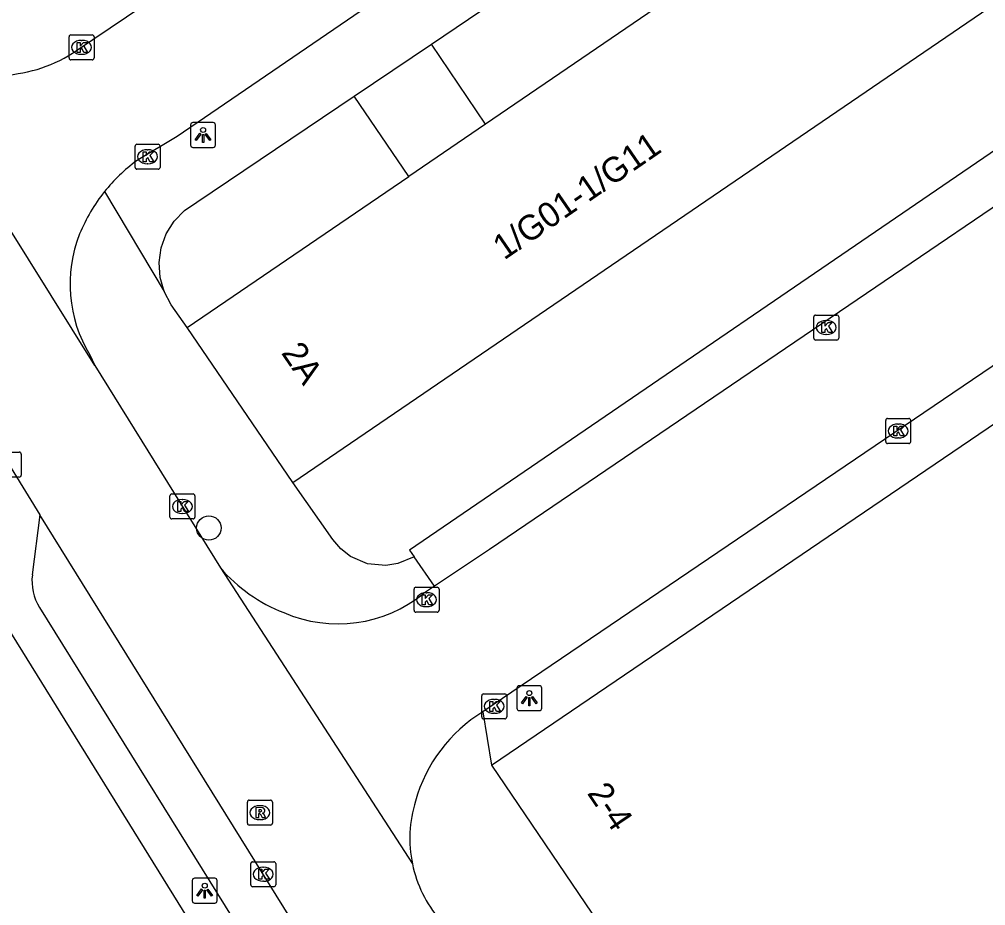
# Model space of a CAD drawing. Extents: x 160037 to 160839, y 385326 to 386441.
# Drawn here: x 160246.58 to 160285.29, y 386006.17 to 386041.67 of the extents above; entities that cross this region are included whole.
import ezdxf

# ---------------------------------------------------------------- set-up
doc = ezdxf.new("R2010")
doc.units = 0
for name, color, linetype in [('IMGEO_Boom', 7, 'Continuous'), ('IMGEO_Groenvoorziening', 7, 'Continuous'), ('IMGEO_Kolk', 7, 'Continuous'), ('IMGEO_Lichtpunt', 7, 'Continuous'), ('IMGEO_Pand', 7, 'Continuous'), ('IMGEO_Pand_nummerreeks', 7, 'Continuous'), ('IMGEO_Rijbaan_lokaal_open', 7, 'Continuous'), ('IMGEO_Rioolput', 7, 'Continuous'), ('IMGEO_Voetpad_open', 7, 'Continuous')]:
    doc.layers.add(name, color=color, linetype=linetype)

msp = doc.modelspace()

# ---------------------------------------------------------------- linework, layer by layer
at = {"layer": 'IMGEO_Boom'}
msp.add_circle((160254.174, 386021.293), 0.489, dxfattribs=at)
at = {"layer": 'IMGEO_Groenvoorziening'}
msp.add_lwpolyline([(160265.251, 386037.468), (160263.091, 386040.677)], dxfattribs=at)
at = {"layer": 'IMGEO_Kolk'}
for p, q in [((160248.573, 386040.118), (160248.573, 386040.97)), ((160248.648, 386041.044), (160249.5, 386041.044)), ((160249.061, 386040.824), (160249.086, 386040.824)), ((160249.574, 386040.97), (160249.574, 386040.118)), ((160249.5, 386040.044), (160248.648, 386040.044)), ((160249.084, 386040.264), (160249.059, 386040.264)), ((160251.22, 386035.738), (160251.22, 386036.59)), ((160251.295, 386036.664), (160252.147, 386036.664)), ((160252.221, 386036.59), (160252.221, 386035.738)), ((160251.708, 386036.444), (160251.733, 386036.444)), ((160251.731, 386035.884), (160251.706, 386035.884)), ((160252.147, 386035.664), (160251.295, 386035.664)), ((160278.408, 386028.896), (160278.408, 386029.748)), ((160278.483, 386029.822), (160279.335, 386029.822)), ((160278.896, 386029.602), (160278.921, 386029.602)), ((160279.409, 386029.748), (160279.409, 386028.896)), ((160279.335, 386028.822), (160278.483, 386028.822)), ((160278.919, 386029.042), (160278.894, 386029.042)), ((160281.363, 386025.678), (160282.215, 386025.678)), ((160281.288, 386024.752), (160281.288, 386025.604)), ((160281.776, 386025.458), (160281.801, 386025.458)), ((160282.289, 386025.604), (160282.289, 386024.752)), ((160281.799, 386024.898), (160281.774, 386024.898)), ((160282.215, 386024.678), (160281.363, 386024.678)), ((160245.729, 386024.33), (160246.581, 386024.33)), ((160246.655, 386024.256), (160246.655, 386023.404)), ((160246.581, 386023.33), (160245.729, 386023.33)), ((160252.612, 386021.73), (160252.612, 386022.582)), ((160252.687, 386022.656), (160253.539, 386022.656)), ((160253.613, 386022.582), (160253.613, 386021.73)), ((160253.1, 386022.436), (160253.125, 386022.436)), ((160253.123, 386021.876), (160253.098, 386021.876)), ((160253.539, 386021.656), (160252.687, 386021.656)), ((160262.393, 386017.996), (160262.393, 386018.848)), ((160262.468, 386018.922), (160263.32, 386018.922)), ((160262.881, 386018.702), (160262.906, 386018.702)), ((160263.394, 386018.848), (160263.394, 386017.996)), ((160263.32, 386017.922), (160262.468, 386017.922)), ((160262.904, 386018.142), (160262.879, 386018.142)), ((160265.106, 386013.724), (160265.106, 386014.576)), ((160265.181, 386014.65), (160266.033, 386014.65)), ((160265.594, 386014.43), (160265.619, 386014.43)), ((160266.107, 386014.576), (160266.107, 386013.724)), ((160266.033, 386013.65), (160265.181, 386013.65)), ((160265.617, 386013.87), (160265.592, 386013.87)), ((160255.853, 386006.998), (160255.853, 386007.85)), ((160255.928, 386007.924), (160256.78, 386007.924)), ((160256.854, 386007.85), (160256.854, 386006.998)), ((160256.341, 386007.704), (160256.366, 386007.704)), ((160256.364, 386007.144), (160256.339, 386007.144)), ((160256.78, 386006.924), (160255.928, 386006.924))]:
    msp.add_line(p, q, dxfattribs=at)
for points in [[(160248.573, 386040.118), (160248.573, 386040.97)], [(160248.648, 386041.044), (160249.5, 386041.044)], [(160248.894, 386040.744), (160249.017, 386040.744), (160249.017, 386040.593), (160249.147, 386040.744), (160249.311, 386040.744), (160249.165, 386040.593), (160249.318, 386040.344), (160249.166, 386040.344), (160249.081, 386040.508), (160249.017, 386040.441), (160249.017, 386040.344), (160248.894, 386040.344), (160248.894, 386040.744)], [(160249.574, 386040.97), (160249.574, 386040.118)], [(160249.5, 386040.044), (160248.648, 386040.044)], [(160251.22, 386035.738), (160251.22, 386036.59)], [(160251.295, 386036.664), (160252.147, 386036.664)], [(160252.221, 386036.59), (160252.221, 386035.738)], [(160251.541, 386036.364), (160251.664, 386036.364), (160251.664, 386036.213), (160251.794, 386036.364), (160251.958, 386036.364), (160251.812, 386036.213), (160251.965, 386035.964), (160251.813, 386035.964), (160251.728, 386036.128), (160251.664, 386036.061), (160251.664, 386035.964), (160251.541, 386035.964), (160251.541, 386036.364)], [(160252.147, 386035.664), (160251.295, 386035.664)], [(160278.408, 386028.896), (160278.408, 386029.748)], [(160278.483, 386029.822), (160279.335, 386029.822)], [(160278.729, 386029.522), (160278.852, 386029.522), (160278.852, 386029.371), (160278.982, 386029.522), (160279.146, 386029.522), (160279, 386029.371), (160279.153, 386029.122), (160279.001, 386029.122), (160278.916, 386029.286), (160278.852, 386029.219), (160278.852, 386029.122), (160278.729, 386029.122), (160278.729, 386029.522)], [(160279.409, 386029.748), (160279.409, 386028.896)], [(160279.335, 386028.822), (160278.483, 386028.822)], [(160281.363, 386025.678), (160282.215, 386025.678)], [(160281.288, 386024.752), (160281.288, 386025.604)], [(160281.609, 386025.378), (160281.732, 386025.378), (160281.732, 386025.227), (160281.862, 386025.378), (160282.026, 386025.378), (160281.88, 386025.227), (160282.033, 386024.978), (160281.881, 386024.978), (160281.796, 386025.142), (160281.732, 386025.075), (160281.732, 386024.978), (160281.609, 386024.978), (160281.609, 386025.378)], [(160282.289, 386025.604), (160282.289, 386024.752)], [(160282.215, 386024.678), (160281.363, 386024.678)], [(160245.729, 386024.33), (160246.581, 386024.33)], [(160246.655, 386024.256), (160246.655, 386023.404)], [(160246.581, 386023.33), (160245.729, 386023.33)], [(160252.612, 386021.73), (160252.612, 386022.582)], [(160252.687, 386022.656), (160253.539, 386022.656)], [(160253.613, 386022.582), (160253.613, 386021.73)], [(160252.933, 386022.356), (160253.056, 386022.356), (160253.056, 386022.205), (160253.186, 386022.356), (160253.35, 386022.356), (160253.204, 386022.205), (160253.357, 386021.956), (160253.205, 386021.956), (160253.12, 386022.12), (160253.056, 386022.053), (160253.056, 386021.956), (160252.933, 386021.956), (160252.933, 386022.356)], [(160253.539, 386021.656), (160252.687, 386021.656)], [(160262.393, 386017.996), (160262.393, 386018.848)], [(160262.468, 386018.922), (160263.32, 386018.922)], [(160263.394, 386018.848), (160263.394, 386017.996)], [(160262.714, 386018.622), (160262.837, 386018.622), (160262.837, 386018.471), (160262.967, 386018.622), (160263.131, 386018.622), (160262.985, 386018.471), (160263.138, 386018.222), (160262.986, 386018.222), (160262.901, 386018.386), (160262.837, 386018.319), (160262.837, 386018.222), (160262.714, 386018.222), (160262.714, 386018.622)], [(160263.32, 386017.922), (160262.468, 386017.922)], [(160265.106, 386013.724), (160265.106, 386014.576)], [(160265.181, 386014.65), (160266.033, 386014.65)], [(160266.107, 386014.576), (160266.107, 386013.724)], [(160265.427, 386014.35), (160265.55, 386014.35), (160265.55, 386014.199), (160265.68, 386014.35), (160265.844, 386014.35), (160265.698, 386014.199), (160265.851, 386013.95), (160265.699, 386013.95), (160265.614, 386014.114), (160265.55, 386014.047), (160265.55, 386013.95), (160265.427, 386013.95), (160265.427, 386014.35)], [(160266.033, 386013.65), (160265.181, 386013.65)], [(160255.853, 386006.998), (160255.853, 386007.85)], [(160255.928, 386007.924), (160256.78, 386007.924)], [(160256.854, 386007.85), (160256.854, 386006.998)], [(160256.174, 386007.624), (160256.297, 386007.624), (160256.297, 386007.473), (160256.427, 386007.624), (160256.591, 386007.624), (160256.445, 386007.473), (160256.598, 386007.224), (160256.446, 386007.224), (160256.361, 386007.388), (160256.297, 386007.321), (160256.297, 386007.224), (160256.174, 386007.224), (160256.174, 386007.624)], [(160256.78, 386006.924), (160255.928, 386006.924)]]:
    msp.add_lwpolyline(points, dxfattribs=at)
for centre, start, end in [((160248.65, 386040.968), 91.552, 178.448), ((160248.65, 386040.968), 91.552, 178.448), ((160249.498, 386040.968), 1.552, 88.448), ((160249.498, 386040.968), 1.552, 88.448), ((160248.65, 386040.12), 181.552, 268.448), ((160248.65, 386040.12), 181.552, 268.448), ((160249.498, 386040.12), 271.552, 358.448), ((160249.498, 386040.12), 271.552, 358.448), ((160251.297, 386036.588), 91.552, 178.448), ((160251.297, 386036.588), 91.552, 178.448), ((160252.145, 386036.588), 1.552, 88.448), ((160252.145, 386036.588), 1.552, 88.448), ((160251.297, 386035.74), 181.552, 268.448), ((160251.297, 386035.74), 181.552, 268.448), ((160252.145, 386035.74), 271.552, 358.448), ((160252.145, 386035.74), 271.552, 358.448), ((160278.485, 386029.746), 91.552, 178.448), ((160278.485, 386029.746), 91.552, 178.448), ((160279.333, 386029.746), 1.552, 88.448), ((160279.333, 386029.746), 1.552, 88.448), ((160278.485, 386028.898), 181.552, 268.448), ((160278.485, 386028.898), 181.552, 268.448), ((160279.333, 386028.898), 271.552, 358.448), ((160279.333, 386028.898), 271.552, 358.448), ((160281.365, 386025.602), 91.552, 178.448), ((160281.365, 386025.602), 91.552, 178.448), ((160282.213, 386025.602), 1.552, 88.448), ((160282.213, 386025.602), 1.552, 88.448), ((160281.365, 386024.754), 181.552, 268.448), ((160281.365, 386024.754), 181.552, 268.448), ((160282.213, 386024.754), 271.552, 358.448), ((160282.213, 386024.754), 271.552, 358.448), ((160246.579, 386024.254), 1.552, 88.448), ((160246.579, 386024.254), 1.552, 88.448), ((160246.579, 386023.406), 271.552, 358.448), ((160246.579, 386023.406), 271.552, 358.448), ((160252.689, 386022.58), 91.552, 178.448), ((160252.689, 386022.58), 91.552, 178.448), ((160253.537, 386022.58), 1.552, 88.448), ((160253.537, 386022.58), 1.552, 88.448), ((160252.689, 386021.732), 181.552, 268.448), ((160252.689, 386021.732), 181.552, 268.448), ((160253.537, 386021.732), 271.552, 358.448), ((160253.537, 386021.732), 271.552, 358.448), ((160262.47, 386018.846), 91.552, 178.448), ((160262.47, 386018.846), 91.552, 178.448), ((160263.318, 386018.846), 1.552, 88.448), ((160263.318, 386018.846), 1.552, 88.448), ((160262.47, 386017.998), 181.552, 268.448), ((160262.47, 386017.998), 181.552, 268.448), ((160263.318, 386017.998), 271.552, 358.448), ((160263.318, 386017.998), 271.552, 358.448), ((160265.183, 386014.574), 91.552, 178.448), ((160265.183, 386014.574), 91.552, 178.448), ((160266.031, 386014.574), 1.552, 88.448), ((160266.031, 386014.574), 1.552, 88.448), ((160265.183, 386013.726), 181.552, 268.448), ((160265.183, 386013.726), 181.552, 268.448), ((160266.031, 386013.726), 271.552, 358.448), ((160266.031, 386013.726), 271.552, 358.448), ((160255.93, 386007.848), 91.552, 178.448), ((160255.93, 386007.848), 91.552, 178.448), ((160256.778, 386007.848), 1.552, 88.448), ((160256.778, 386007.848), 1.552, 88.448), ((160255.93, 386007), 181.552, 268.448), ((160255.93, 386007), 181.552, 268.448), ((160256.778, 386007), 271.552, 358.448), ((160256.778, 386007), 271.552, 358.448)]:
    msp.add_arc(centre, 0.0765, start, end, dxfattribs=at)
for centre, major_axis, ratio, start_param, end_param in [((160249.06, 386040.544), (-0.387, 0.002), 0.722429, 4.712389, 7.853982), ((160249.085, 386040.544), (-0.39, 0.002), 0.717154, 1.570796, 4.712389), ((160251.707, 386036.164), (-0.387, 0.002), 0.722429, 4.712389, 7.853982), ((160251.732, 386036.164), (-0.39, 0.002), 0.717154, 1.570796, 4.712389), ((160278.895, 386029.322), (-0.387, 0.002), 0.722429, 4.712389, 7.853982), ((160278.92, 386029.322), (-0.39, 0.002), 0.717154, 1.570796, 4.712389), ((160281.775, 386025.178), (-0.387, 0.002), 0.722429, 4.712389, 7.853982), ((160281.8, 386025.178), (-0.39, 0.002), 0.717154, 1.570796, 4.712389), ((160253.099, 386022.156), (-0.387, 0.002), 0.722429, 4.712389, 7.853982), ((160253.124, 386022.156), (-0.39, 0.002), 0.717154, 1.570796, 4.712389), ((160262.88, 386018.422), (-0.387, 0.002), 0.722429, 4.712389, 7.853982), ((160262.905, 386018.422), (-0.39, 0.002), 0.717154, 1.570796, 4.712389), ((160265.593, 386014.15), (-0.387, 0.002), 0.722429, 4.712389, 7.853982), ((160265.618, 386014.15), (-0.39, 0.002), 0.717154, 1.570796, 4.712389), ((160256.34, 386007.424), (-0.387, 0.002), 0.722429, 4.712389, 7.853982), ((160256.365, 386007.424), (-0.39, 0.002), 0.717154, 1.570796, 4.712389)]:
    msp.add_ellipse(centre, major_axis=major_axis, ratio=ratio, start_param=start_param, end_param=end_param, dxfattribs=at)
at = {"layer": 'IMGEO_Lichtpunt'}
for p, q in [((160253.444, 386037.437), (160253.444, 386036.63)), ((160253.444, 386037.437), (160253.444, 386036.63)), ((160254.346, 386037.532), (160253.538, 386037.532)), ((160254.346, 386037.532), (160253.538, 386037.532)), ((160254.44, 386036.63), (160254.44, 386037.437)), ((160254.44, 386036.63), (160254.44, 386037.437)), ((160253.538, 386036.536), (160254.346, 386036.536)), ((160253.538, 386036.536), (160254.346, 386036.536)), ((160266.514, 386014.883), (160266.514, 386014.076)), ((160266.514, 386014.883), (160266.514, 386014.076)), ((160267.416, 386014.978), (160266.608, 386014.978)), ((160267.416, 386014.978), (160266.608, 386014.978)), ((160267.51, 386014.076), (160267.51, 386014.883)), ((160267.51, 386014.076), (160267.51, 386014.883)), ((160266.608, 386013.982), (160267.416, 386013.982)), ((160266.608, 386013.982), (160267.416, 386013.982)), ((160253.509, 386007.171), (160253.509, 386006.364)), ((160253.509, 386007.171), (160253.509, 386006.364)), ((160254.411, 386007.266), (160253.603, 386007.266)), ((160254.411, 386007.266), (160253.603, 386007.266)), ((160254.505, 386006.364), (160254.505, 386007.171)), ((160254.505, 386006.364), (160254.505, 386007.171)), ((160253.603, 386006.27), (160254.411, 386006.27)), ((160253.603, 386006.27), (160254.411, 386006.27))]:
    msp.add_line(p, q, dxfattribs=at)
for points in [[(160253.818, 386037.101), (160253.857, 386037.073), (160253.669, 386036.811), (160253.631, 386036.838), (160253.818, 386037.101)], [(160253.92, 386037.053), (160253.967, 386037.053), (160253.967, 386036.731), (160253.92, 386036.731), (160253.92, 386037.053)], [(160254.03, 386037.073), (160254.068, 386037.1), (160254.255, 386036.838), (160254.216, 386036.81), (160254.03, 386037.073)], [(160266.888, 386014.547), (160266.927, 386014.519), (160266.739, 386014.257), (160266.701, 386014.284), (160266.888, 386014.547)], [(160266.99, 386014.499), (160267.037, 386014.499), (160267.037, 386014.177), (160266.99, 386014.177), (160266.99, 386014.499)], [(160267.1, 386014.519), (160267.138, 386014.546), (160267.325, 386014.284), (160267.286, 386014.256), (160267.1, 386014.519)], [(160253.883, 386006.835), (160253.922, 386006.807), (160253.734, 386006.545), (160253.696, 386006.572), (160253.883, 386006.835)], [(160253.985, 386006.787), (160254.032, 386006.787), (160254.032, 386006.465), (160253.985, 386006.465), (160253.985, 386006.787)], [(160254.095, 386006.807), (160254.133, 386006.834), (160254.32, 386006.572), (160254.281, 386006.544), (160254.095, 386006.807)]]:
    msp.add_lwpolyline(points, dxfattribs=at)
for centre in [(160253.943, 386037.235), (160267.013, 386014.681), (160254.008, 386006.969)]:
    msp.add_circle(centre, 0.0994, dxfattribs=at)
for centre, start, end in [((160253.538, 386037.437), 90, 180), ((160253.538, 386037.437), 90, 180), ((160254.346, 386037.437), 0, 90), ((160254.346, 386037.437), 0, 90), ((160253.538, 386036.63), 180, 270), ((160253.538, 386036.63), 180, 270), ((160254.346, 386036.63), 270, 0), ((160254.346, 386036.63), 270, 360), ((160266.608, 386014.883), 90, 180), ((160266.608, 386014.883), 90, 180), ((160267.416, 386014.883), 0, 90), ((160267.416, 386014.883), 0, 90), ((160266.608, 386014.076), 180, 270), ((160266.608, 386014.076), 180, 270), ((160267.416, 386014.076), 270, 0), ((160267.416, 386014.076), 270, 360), ((160253.603, 386007.171), 90, 180), ((160253.603, 386007.171), 90, 180), ((160254.411, 386007.171), 0, 90), ((160254.411, 386007.171), 0, 90), ((160253.603, 386006.364), 180, 270), ((160253.603, 386006.364), 180, 270), ((160254.411, 386006.364), 270, 0), ((160254.411, 386006.364), 270, 360)]:
    msp.add_arc(centre, 0.0946, start, end, dxfattribs=at)
at = {"layer": 'IMGEO_Pand'}
for points in [[(160265.499, 386011.79), (160329.094, 386054.994), (160330.293, 386053.228)], [(160279.189, 386046.974), (160265.251, 386037.468)], [(160257.536, 386023.121), (160286.007, 386042.54)], [(160265.251, 386037.468), (160262.185, 386035.376)], [(160253.307, 386029.321), (160262.185, 386035.376)], [(160257.536, 386023.121), (160253.307, 386029.321)], [(160265.499, 386011.79), (160270.054, 386005.085)]]:
    msp.add_lwpolyline(points, dxfattribs=at)
at = {"layer": 'IMGEO_Rijbaan_lokaal_open'}
for points in [[(160328.103, 386056.609), (160310.109, 386044.387), (160289.489, 386030.427), (160265.152, 386013.927)], [(160248.878, 386040.412), (160264.853, 386051.194)], [(160308.389, 386049.542), (160302.814, 386045.834), (160265.416, 386020.437), (160263.212, 386018.961)], [(160269.802, 386048.522), (160252.901, 386036.973), (160251.274, 386035.995)], [(160249.611, 386027.802), (160240.779, 386041.933), (160240.647, 386042.176)], [(160288.716, 386038.505), (160262.208, 386020.406), (160262.397, 386020.134)], [(160249.402, 386028.229), (160249.611, 386027.802)], [(160249.611, 386027.802), (160254.635, 386019.699)], [(160245.768, 386024.457), (160247.407, 386021.819)], [(160262.397, 386020.134), (160261.75, 386019.877), (160261.262, 386019.794), (160260.524, 386019.862), (160259.843, 386020.155), (160259.455, 386020.461), (160259.141, 386020.837), (160257.536, 386023.121)], [(160265.703, 385991.996), (160260.98, 386000), (160258.344, 386004.227), (160247.407, 386021.819)], [(160254.635, 386019.699), (160262.33, 386007.837)], [(160263.212, 386018.961), (160262.779, 386018.671)]]:
    msp.add_lwpolyline(points, dxfattribs=at)
for centre, radius, start, end in [((160245.614, 386045.276), 5.858, 273.2349, 303.8575), ((160255.371, 386030.451), 6.893, 126.4656, 141.2502), ((160255.383, 386030.456), 6.9, 141.3383, 157.7424), ((160254.089, 386031.058), 5.475, 158.4517, 211.1148), ((160259.436, 386023.801), 6.315, 220.5147, 249.0519), ((160259.347, 386022.898), 5.445, 246.522, 309.0732), ((160268.308, 386008.735), 6.076, 121.2973, 164.5484), ((160267.23, 386008.861), 5.006, 162.6458, 191.8042), ((160267.241, 386008.865), 5.018, 191.8246, 220.5225)]:
    msp.add_arc(centre, radius, start, end, dxfattribs=at)
at = {"layer": 'IMGEO_Rioolput'}
for p, q in [((160255.719, 386009.466), (160255.719, 386010.318)), ((160255.794, 386010.392), (160256.646, 386010.392)), ((160256.207, 386010.172), (160256.232, 386010.172)), ((160256.72, 386010.318), (160256.72, 386009.466)), ((160256.646, 386009.392), (160255.794, 386009.392)), ((160256.23, 386009.612), (160256.205, 386009.612))]:
    msp.add_line(p, q, dxfattribs=at)
for points in [[(160255.719, 386009.466), (160255.719, 386010.318)], [(160255.794, 386010.392), (160256.646, 386010.392)], [(160256.72, 386010.318), (160256.72, 386009.466)], [(160256.308, 386010.09), (160256.056, 386010.092), (160256.056, 386009.692)], [(160256.056, 386009.692), (160256.18, 386009.692), (160256.18, 386009.854), (160256.191, 386009.854)], [(160256.234, 386010.011), (160256.18, 386010.011), (160256.18, 386009.93)], [(160256.18, 386009.93), (160256.232, 386009.93)], [(160256.238, 386009.825), (160256.309, 386009.692), (160256.449, 386009.692), (160256.384, 386009.818)], [(160256.646, 386009.392), (160255.794, 386009.392)]]:
    msp.add_lwpolyline(points, dxfattribs=at)
for centre, radius, start, end in [((160255.796, 386010.316), 0.0765, 91.552, 178.448), ((160255.796, 386010.316), 0.0765, 91.552, 178.448), ((160256.644, 386010.316), 0.0765, 1.552, 88.448), ((160256.644, 386010.316), 0.0765, 1.552, 88.448), ((160256.19, 386009.801), 0.0533, 26.0293, 88.6989), ((160256.216, 386010.119), 0.19, 274.7715, 282.9687), ((160256.24, 386009.915), 0.0964, 77.0061, 93.1865), ((160256.254, 386009.972), 0.0378, 276.6634, 79.6772), ((160256.307, 386009.98), 0.109, 350.3612, 89.416), ((160256.305, 386009.98), 0.112, 277.5842, 350.9817), ((160256.289, 386009.765), 0.108, 29.5134, 73.7905), ((160255.796, 386009.468), 0.0765, 181.552, 268.448), ((160255.796, 386009.468), 0.0765, 181.552, 268.448), ((160256.644, 386009.468), 0.0765, 271.552, 358.448), ((160256.644, 386009.468), 0.0765, 271.552, 358.448)]:
    msp.add_arc(centre, radius, start, end, dxfattribs=at)
for centre, major_axis, ratio, start_param, end_param in [((160256.206, 386009.892), (-0.387, 0.002), 0.722429, 4.712389, 7.853982), ((160256.231, 386009.892), (-0.39, 0.002), 0.717154, 1.570796, 4.712389)]:
    msp.add_ellipse(centre, major_axis=major_axis, ratio=ratio, start_param=start_param, end_param=end_param, dxfattribs=at)
at = {"layer": 'IMGEO_Voetpad_open'}
for points in [[(160263.091, 386040.677), (160277.047, 386050.115), (160279.189, 386046.974)], [(160259.993, 386038.589), (160263.091, 386040.677)], [(160252.386, 386030.759), (160252.221, 386031.331), (160252.18, 386031.924), (160252.262, 386032.513), (160252.465, 386033.072), (160252.78, 386033.576), (160253.193, 386034.004), (160253.686, 386034.337), (160259.993, 386038.589)], [(160262.185, 386035.376), (160259.993, 386038.589)], [(160249.995, 386034.766), (160252.386, 386030.759)], [(160253.307, 386029.321), (160252.665, 386030.234), (160252.386, 386030.759)], [(160242.761, 386022.685), (160253.52, 386005.344)], [(160247.407, 386021.819), (160247.102, 386019.418)], [(160263.212, 386018.961), (160262.397, 386020.134)], [(160247.388, 386018.111), (160256.668, 386003.183), (160258.653, 386000), (160260.614, 385996.846), (160261.948, 385994.543)], [(160265.152, 386013.927), (160265.499, 386011.79)]]:
    msp.add_lwpolyline(points, dxfattribs=at)
msp.add_arc((160249.096, 386019.169), 2.009, 172.893, 211.793, dxfattribs=at)

# ---------------------------------------------------------------- texts
at = {"layer": 'IMGEO_Pand_nummerreeks'}
for s, rotation, p in [('1/G01-1/G11', 34.5551, (160266.002, 386032.002)), ('2A', 304.297, (160257.05, 386028.306)), ('2-4', 304.1939, (160269.305, 386010.671))]:
    msp.add_text(s, height=1, rotation=rotation, dxfattribs=at).set_placement(p)

doc.saveas('drawing.dxf')
